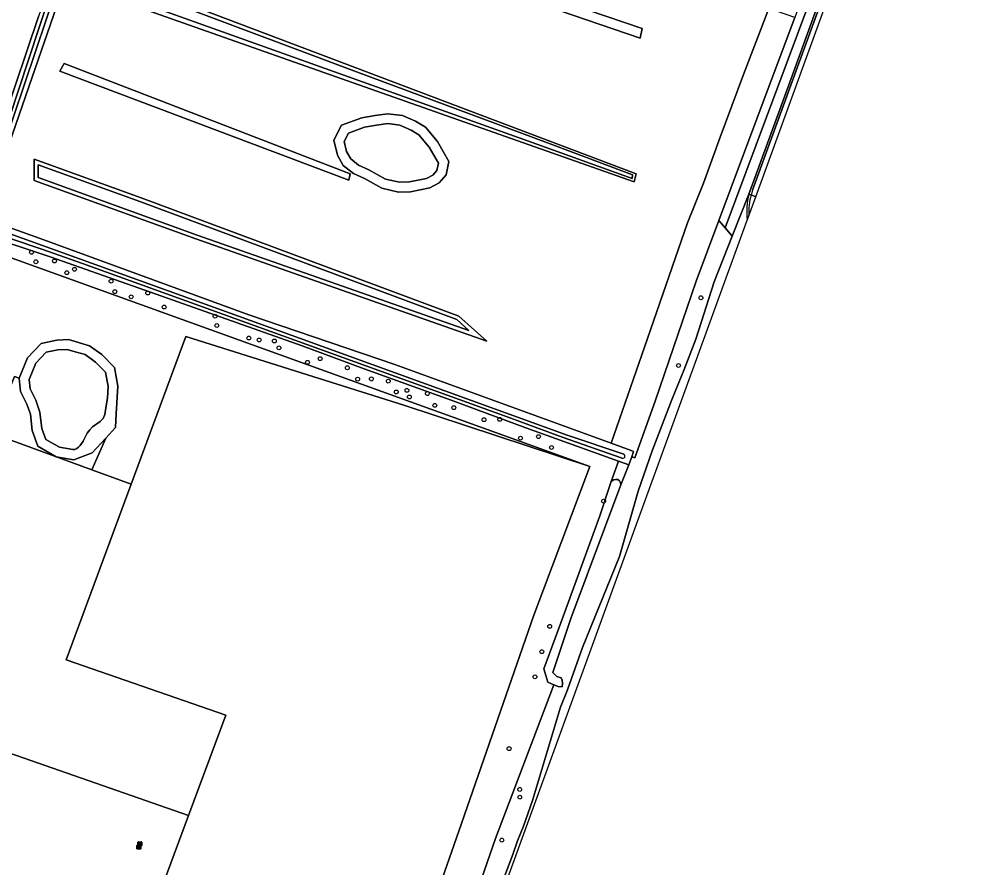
# Model space of a CAD drawing. Extents: x 163426 to 164192, y 380329 to 381641.
# Drawn here: x 163860.2 to 164105.2, y 380550.6 to 380767 of the extents above; entities that cross this region are included whole.
import ezdxf

# ---------------------------------------------------------------- set-up
doc = ezdxf.new("R2010")
doc.units = 0
for name, color, linetype in [('IMGEO_Berm_halfverhard', 7, 'Continuous'), ('IMGEO_Boom', 7, 'Continuous'), ('IMGEO_Bouwland', 7, 'Continuous'), ('IMGEO_Fietspad_gesloten', 7, 'Continuous'), ('IMGEO_Gemengd_bos', 7, 'Continuous'), ('IMGEO_Grasland_agrarisch', 7, 'Continuous'), ('IMGEO_Grasland_overig', 7, 'Continuous'), ('IMGEO_Greppel_droge_sloot', 7, 'Continuous'), ('IMGEO_Groenvoorziening', 7, 'Continuous'), ('IMGEO_Hek', 7, 'Continuous'), ('IMGEO_Loofbos', 7, 'Continuous'), ('IMGEO_Meer_plas_ven_vijver', 7, 'Continuous'), ('IMGEO_Oever', 7, 'Continuous'), ('IMGEO_Rioolput', 7, 'Continuous'), ('IMGEO_Waterloop', 7, 'Continuous')]:
    doc.layers.add(name, color=color, linetype=linetype)

msp = doc.modelspace()

# ---------------------------------------------------------------- linework, layer by layer
at = {"layer": 'IMGEO_Berm_halfverhard'}
for points in [[(164047.23, 380723.43), (164063.8, 380768.85), (164074.03, 380797.96), (164075.91, 380803.16), (164078.53, 380809.95), (164081.06, 380816.84), (164085.45, 380828.31), (164089.01, 380837.79), (164092.93, 380848.81), (164099.52, 380866.16)], [(164097.67, 380862.69), (164092.46, 380848.98), (164088.54, 380837.96), (164084.98, 380828.49), (164080.59, 380817.02), (164078.06, 380810.13), (164075.44, 380803.34), (164073.56, 380798.13), (164063.33, 380769.02), (164056.39, 380750), (164046.33, 380722.44), (164046.85, 380722.24)], [(164046.85, 380722.24), (164046.33, 380722.44)], [(164045.89, 380715.81), (164046.29, 380716.92)]]:
    msp.add_lwpolyline(points, dxfattribs=at)
for centre, radius, start, end in [((164061.73, 380718.12), 15.44, 159.8802, 164.5471), ((164062.34, 380718.03), 16.6, 164.5922, 187.6866), ((164062.26, 380717.95), 16, 164.4548, 183.6782)]:
    msp.add_arc(centre, radius, start, end, dxfattribs=at)
at = {"layer": 'IMGEO_Boom'}
for centre in [(163863.31, 380707.6), (163864.44, 380705.18), (163869.19, 380705.38), (163874.3, 380703.26), (163872.32, 380702.38), (163883.62, 380700.23), (163884.58, 380697.56), (163888.73, 380696.24), (163892.97, 380697.21), (164034.07, 380696), (163897.14, 380693.63), (163910.13, 380691.31), (163910.58, 380688.94), (163918.74, 380685.73), (163921.4, 380685.24), (163925.27, 380684.97), (163926.43, 380683.24), (163936.94, 380680.47), (163933.72, 380679.54), (163943.88, 380678.15), (164028.34, 380678.72), (163946.51, 380675.24), (163950.01, 380675.31), (163954.32, 380674.74), (163956.36, 380671.99), (163959.08, 380672.38), (163959.71, 380670.71), (163964.3, 380671.57), (163966.18, 380668.56), (163971.03, 380667.98), (163978.74, 380664.9), (163982.75, 380664.98), (163988.04, 380660.19), (163992.63, 380660.6), (163995.95, 380657.83), (164009.24, 380644.14), (163995.5, 380612.2), (163993.48, 380605.75), (163991.74, 380599.35), (163985.14, 380581.02), (163987.85, 380570.63), (163987.89, 380568.64), (163983.27, 380557.71)]:
    msp.add_circle(centre, 0.489, dxfattribs=at)
at = {"layer": 'IMGEO_Bouwland'}
msp.add_lwpolyline([(163903.39, 380563.95), (163874, 380484.83), (163877.06, 380482.47), (163936.62, 380459.73), (163952.49, 380503.27), (163973, 380561.94), (163991.42, 380615.1), (164005.74, 380652.97), (163958.26, 380668.62), (163902.72, 380686.12), (163888.74, 380648.45), (163872.15, 380603.71), (163912.9, 380589.54)], close=True, dxfattribs=at)
at = {"layer": 'IMGEO_Fietspad_gesloten'}
for points in [[(164048.05, 380721.76), (164102.11, 380870.19), (164105.2, 380888.91), (164099.9, 380955.66), (164100.23, 380979), (164104.7, 381009.74), (164103.48, 381009.92), (164102.23, 380999.93), (164099.69, 380981.46)], [(164099.52, 380866.16), (164092.93, 380848.81), (164089.01, 380837.79), (164085.45, 380828.31), (164081.06, 380816.84), (164078.53, 380809.95), (164075.91, 380803.16), (164074.03, 380797.96), (164063.8, 380768.85), (164047.23, 380723.43)], [(164046.29, 380716.92), (164048.05, 380721.76), (164046.85, 380722.24)], [(164046.85, 380722.24), (164048.05, 380721.76)]]:
    msp.add_lwpolyline(points, dxfattribs=at)
for centre, radius, start, end in [((164061.73, 380718.12), 15.44, 159.8802, 164.5471), ((164062.26, 380717.95), 16, 164.4548, 183.6782)]:
    msp.add_arc(centre, radius, start, end, dxfattribs=at)
at = {"layer": 'IMGEO_Gemengd_bos'}
for points in [[(163968.61, 380520.38), (163981.64, 380558.15), (163996.57, 380597.3), (163995.93, 380597.57), (163995.05, 380598.01), (163993.99, 380601.39), (163998.95, 380614.75), (164008.27, 380640.39), (164011.17, 380649.13), (164013.05, 380654.35), (164002.45, 380658.2), (163989.43, 380662.81), (163971.29, 380669.53), (163948.15, 380677.9), (163932.32, 380683.71), (163895.09, 380696.93), (163868.04, 380706.47), (163849.55, 380712.54)], [(163858.15, 380706.2), (164005.75, 380653), (164005.74, 380652.97), (163991.42, 380615.1), (163973, 380561.94), (163952.49, 380503.27)]]:
    msp.add_lwpolyline(points, dxfattribs=at)
for points in [[(163888.74, 380648.45), (163902.72, 380686.12), (163958.26, 380668.62), (164005.74, 380652.97), (164005.75, 380653), (163858.15, 380706.2), (163816.74, 380594.13), (163820.86, 380592.7), (163848.36, 380663.22), (163853.08, 380661.49), (163859.01, 380675.93), (163860.21, 380675.52), (163862.27, 380680.66), (163865.75, 380684.38), (163869.76, 380685.23), (163872.74, 380685.34), (163878.12, 380683.78), (163881.25, 380681.53), (163884.52, 380678.25), (163885.38, 380673.48), (163884.95, 380666.42), (163884.73, 380662.95), (163882.24, 380660.23), (163878.7, 380652.12)], [(163888.74, 380648.45), (163878.7, 380652.12), (163853.08, 380661.49), (163848.36, 380663.22), (163820.86, 380592.7), (163903.39, 380563.95), (163912.9, 380589.54), (163872.15, 380603.71)], [(163874, 380484.83), (163903.39, 380563.95), (163820.86, 380592.7), (163816.74, 380594.13), (163809.75, 380597.03), (163798.99, 380566.22), (163802.04, 380554.13), (163860.05, 380491.88), (163862.23, 380493.91)]]:
    msp.add_lwpolyline(points, close=True, dxfattribs=at)
at = {"layer": 'IMGEO_Grasland_agrarisch'}
for points in [[(163889.56, 380808.66), (164019.08, 380764.63), (164018.6, 380762.23), (163888.44, 380806.74)], [(163877.91, 380779.48), (163886.93, 380777.06), (164017.54, 380727.62), (164017.06, 380725.53), (163876.62, 380775.13)], [(163871.67, 380755.71), (163944.59, 380727.57), (163944.26, 380726.03), (163870.51, 380753.79)], [(163954.16, 380742.92), (163957.98, 380742.47), (163961.29, 380741), (163963.78, 380739.5), (163966.85, 380735.87), (163969.73, 380730.72), (163969.07, 380727.33), (163967.3, 380725.34), (163964.96, 380724), (163959.98, 380723.04), (163956.96, 380722.94), (163952.7, 380723.92), (163948.22, 380726.41), (163945.45, 380727.68), (163942.8, 380729.74), (163941.34, 380732.33), (163940.4, 380736.22), (163942.4, 380740), (163947.58, 380741.91), (163950.98, 380742.5)], [(163863.97, 380731.37), (163891.31, 380721.52), (163972.35, 380691.33), (163979.5, 380684.94), (163905.26, 380711.01), (163863.97, 380725.92)]]:
    msp.add_lwpolyline(points, close=True, dxfattribs=at)
for points in [[(163672.1, 380780.16), (163739.5, 380755.55), (163741.69, 380754.75), (163743.3, 380755.64), (163745.72, 380756.16), (163749.34, 380756.3), (163756.85, 380755.33), (163764.67, 380753.31), (163772.43, 380750), (163779.1, 380746.76), (163786.77, 380742.39), (163792.64, 380738.29), (163797.13, 380734.33), (163802.4, 380732.59), (163847.78, 380716.01), (163859.16, 380750), (163865.1, 380767.74)], [(163870.55, 380772.74), (163862.61, 380749.76), (163850.97, 380716.26), (163866.45, 380710.77), (163918.79, 380691.64), (163955.96, 380678.97), (164011.19, 380658.9), (164019.69, 380683.44), (164030.68, 380715.13), (164034.74, 380725.26), (164038.99, 380736.94), (164044.95, 380752.93), (164051.42, 380769.76)]]:
    msp.add_lwpolyline(points, dxfattribs=at)
at = {"layer": 'IMGEO_Grasland_overig'}
for points in [[(164064.26, 380778.05), (164040.28, 380713.82), (164042.08, 380711.67), (164046.33, 380722.44), (164056.39, 380750), (164063.33, 380769.02)], [(164046.33, 380722.44), (164042.08, 380711.67), (164037.49, 380700.05), (164032.78, 380685.47), (164029.83, 380677.67), (164026.71, 380670.22), (164021.65, 380656.98), (164018.04, 380646.69), (164013.29, 380630), (164003.9, 380606.84), (164000.11, 380596.3), (164000, 380596), (163998.22, 380591.62), (163991.07, 380567.79), (163988.81, 380561.27), (163987.28, 380557.56), (163986.12, 380554.05), (163983.26, 380546.64)], [(163930.13, 380402.22), (163932.92, 380405.63), (164045.89, 380715.81)]]:
    msp.add_lwpolyline(points, dxfattribs=at)
for points in [[(164011.19, 380658.9), (164016.25, 380657.06), (164016.84, 380656.84), (164016.41, 380655.4), (164017.21, 380655.15), (164022.36, 380669.64), (164032.87, 380700.22), (164038.68, 380715.74), (164051.5, 380750), (164057.99, 380767.43), (164051.42, 380769.76), (164044.95, 380752.93), (164038.99, 380736.94), (164034.74, 380725.26), (164030.68, 380715.13), (164019.69, 380683.44)], [(164011.17, 380649.13), (164011.81, 380649.61), (164012.34, 380649.69), (164012.89, 380649.69), (164013.29, 380649.34), (164013.53, 380648.81), (164013.66, 380648.31), (164015.7, 380653.42), (164013.05, 380654.35)]]:
    msp.add_lwpolyline(points, close=True, dxfattribs=at)
msp.add_arc((164062.34, 380718.03), 16.6, 164.5922, 187.6866, dxfattribs=at)
at = {"layer": 'IMGEO_Greppel_droge_sloot'}
for points in [[(164018.6, 380762.23), (164019.08, 380764.63), (163889.56, 380808.66), (163888.44, 380806.74)], [(163871.67, 380755.71), (163870.51, 380753.79), (163944.26, 380726.03), (163944.59, 380727.57)]]:
    msp.add_lwpolyline(points, close=True, dxfattribs=at)
at = {"layer": 'IMGEO_Groenvoorziening'}
msp.add_lwpolyline([(163983.26, 380546.64), (163986.12, 380554.05), (163987.28, 380557.56), (163988.81, 380561.27), (163991.07, 380567.79), (163998.22, 380591.62), (164000, 380596), (164000.11, 380596.3), (164003.9, 380606.84), (164013.29, 380630), (164018.04, 380646.69), (164021.65, 380656.98), (164026.71, 380670.22), (164029.83, 380677.67), (164032.78, 380685.47), (164037.49, 380700.05), (164042.08, 380711.67), (164040.28, 380713.82), (164038.68, 380715.74), (164032.87, 380700.22), (164022.36, 380669.64), (164017.21, 380655.15), (164016.41, 380655.4), (164015.7, 380653.42), (164013.66, 380648.31), (164000.89, 380614.24), (163996.26, 380600.42), (163997.33, 380599.43), (163998.39, 380599.05), (163998.69, 380598.52), (163998.79, 380597.61), (163998.69, 380596.79), (163997.69, 380596.84), (163996.57, 380597.3), (163981.64, 380558.15), (163968.61, 380520.38)], dxfattribs=at)
msp.add_lwpolyline([(163860.21, 380675.52), (163859.01, 380675.93), (163853.08, 380661.49), (163878.7, 380652.12), (163882.24, 380660.23), (163878.77, 380656.43), (163874.12, 380654.7), (163869.57, 380655.48), (163864.96, 380658.13), (163863.48, 380662.12), (163863.03, 380666.3), (163862.15, 380668.9), (163860.55, 380672.06)], close=True, dxfattribs=at)
at = {"layer": 'IMGEO_Hek'}
msp.add_lwpolyline([(164038.68, 380715.74), (164032.87, 380700.22), (164022.36, 380669.64), (164017.21, 380655.15)], dxfattribs=at)
at = {"layer": 'IMGEO_Loofbos'}
msp.add_lwpolyline([(164087.66, 380841.86), (164097.62, 380866.66), (164099.34, 380871.36), (164100.82, 380876.72), (164098.66, 380877.44), (164097.27, 380872.02), (164095.59, 380867.44), (164091.81, 380858.02), (164090.91, 380855.77), (164085.63, 380842.64), (164079.15, 380824.95), (164078.76, 380823.9), (164069.99, 380799.97), (164069.44, 380798.48), (164062.23, 380778.8), (164058.44, 380768.64), (164057.99, 380767.43), (164051.5, 380750), (164038.68, 380715.74), (164040.28, 380713.82), (164064.26, 380778.05)], close=True, dxfattribs=at)
at = {"layer": 'IMGEO_Meer_plas_ven_vijver'}
for points in [[(163948.23, 380739.48), (163944.16, 380737.99), (163943.05, 380735.89), (163943.69, 380733.26), (163944.73, 380731.41), (163946.76, 380729.83), (163949.35, 380728.64), (163953.61, 380726.27), (163957.2, 380725.45), (163959.7, 380725.53), (163964.08, 380726.38), (163965.7, 380727.3), (163966.74, 380728.48), (163967.1, 380730.3), (163964.79, 380734.44), (163962.14, 380737.57), (163960.14, 380738.78), (163957.31, 380740.03), (163954.18, 380740.4), (163951.35, 380740.03)], [(163882.69, 380670.44), (163882.87, 380673.34), (163882.2, 380677.04), (163879.63, 380679.61), (163877.01, 380681.5), (163874.48, 380682.23), (163872.43, 380682.83), (163870.07, 380682.74), (163867.04, 380682.1), (163864.42, 380679.29), (163862.76, 380675.16), (163862.99, 380672.77), (163864.46, 380669.87), (163865.48, 380666.84), (163865.93, 380662.7), (163866.99, 380659.85), (163870.44, 380657.87), (163873.88, 380657.28), (163874.39, 380657.32), (163874.92, 380657.58), (163875.34, 380657.93), (163875.73, 380658.37), (163876.46, 380659.47), (163877.55, 380661.45), (163878.18, 380662.36), (163878.85, 380663.05), (163880.83, 380664.44), (163881.33, 380664.93), (163881.56, 380665.24), (163881.99, 380666.24), (163882.23, 380667.37), (163882.45, 380668.99)]]:
    msp.add_lwpolyline(points, close=True, dxfattribs=at)
at = {"layer": 'IMGEO_Oever'}
for points in [[(163865.1, 380767.74), (163859.16, 380750), (163847.78, 380716.01), (163847.32, 380714.61), (163846.89, 380713.35), (163847.78, 380713.08), (163848.25, 380714.25), (163852.25, 380725.75), (163865.23, 380764.93), (163878.33, 380804.15), (163884.5, 380823.46), (163883.83, 380823.71), (163879.98, 380812.22), (163877.52, 380804.86), (163874.08, 380794.6), (163867.26, 380774.22), (163865.66, 380769.42)], [(163877.91, 380779.48), (163876.62, 380775.13), (164017.06, 380725.53), (164017.54, 380727.62), (163886.93, 380777.06)], [(163878.68, 380775.8), (163879.51, 380778.01), (163900.38, 380770.75), (163946.24, 380753.57), (163994.9, 380735.48), (164016.64, 380727.33), (164016.51, 380726.44), (163990.06, 380735.91), (163941.78, 380753.15)], [(163957.98, 380742.47), (163954.16, 380742.92), (163950.98, 380742.5), (163947.58, 380741.91), (163942.4, 380740), (163940.4, 380736.22), (163941.34, 380732.33), (163942.8, 380729.74), (163945.45, 380727.68), (163948.22, 380726.41), (163952.7, 380723.92), (163956.96, 380722.94), (163959.98, 380723.04), (163964.96, 380724), (163967.3, 380725.34), (163969.07, 380727.33), (163969.73, 380730.72), (163966.85, 380735.87), (163963.78, 380739.5), (163961.29, 380741)], [(163948.23, 380739.48), (163951.35, 380740.03), (163954.18, 380740.4), (163957.31, 380740.03), (163960.14, 380738.78), (163962.14, 380737.57), (163964.79, 380734.44), (163967.1, 380730.3), (163966.74, 380728.48), (163965.7, 380727.3), (163964.08, 380726.38), (163959.7, 380725.53), (163957.2, 380725.45), (163953.61, 380726.27), (163949.35, 380728.64), (163946.76, 380729.83), (163944.73, 380731.41), (163943.69, 380733.26), (163943.05, 380735.89), (163944.16, 380737.99)], [(163891.31, 380721.52), (163863.97, 380731.37), (163863.97, 380725.92), (163905.26, 380711.01), (163979.5, 380684.94), (163972.35, 380691.33)], [(163971.8, 380690.42), (163974.86, 380687.68), (163905.61, 380712), (163865.02, 380726.65), (163865.02, 380729.88), (163890.95, 380720.53)], [(163882.24, 380660.23), (163884.73, 380662.95), (163884.95, 380666.42), (163885.38, 380673.48), (163884.52, 380678.25), (163881.25, 380681.53), (163878.12, 380683.78), (163872.74, 380685.34), (163869.76, 380685.23), (163865.75, 380684.38), (163862.27, 380680.66), (163860.21, 380675.52), (163860.55, 380672.06), (163862.15, 380668.9), (163863.03, 380666.3), (163863.48, 380662.12), (163864.96, 380658.13), (163869.57, 380655.48), (163874.12, 380654.7), (163878.77, 380656.43)], [(163873.88, 380657.28), (163870.44, 380657.87), (163866.99, 380659.85), (163865.93, 380662.7), (163865.48, 380666.84), (163864.46, 380669.87), (163862.99, 380672.77), (163862.76, 380675.16), (163864.42, 380679.29), (163867.04, 380682.1), (163870.07, 380682.74), (163872.43, 380682.83), (163874.48, 380682.23), (163877.01, 380681.5), (163879.63, 380679.61), (163882.2, 380677.04), (163882.87, 380673.34), (163882.69, 380670.44), (163882.45, 380668.99), (163882.23, 380667.37), (163881.99, 380666.24), (163881.56, 380665.24), (163881.33, 380664.93), (163880.83, 380664.44), (163878.85, 380663.05), (163878.18, 380662.36), (163877.55, 380661.45), (163876.46, 380659.47), (163875.73, 380658.37), (163875.34, 380657.93), (163874.92, 380657.58), (163874.39, 380657.32)]]:
    msp.add_lwpolyline(points, close=True, dxfattribs=at)
for points in [[(164015.7, 380653.42), (164016.41, 380655.4), (164016.84, 380656.84), (164016.25, 380657.06), (164011.19, 380658.9), (163955.96, 380678.97), (163918.79, 380691.64), (163866.45, 380710.77), (163850.97, 380716.26), (163862.61, 380749.76), (163870.55, 380772.74), (163885.37, 380818.99), (163886.61, 380822.68), (163885.64, 380823.04), (163880.62, 380807.33), (163867.15, 380767.12), (163855.9, 380733.84), (163850.03, 380716), (163850.51, 380714.94), (163931.66, 380685.72), (163999.94, 380660.94), (164014.38, 380656.08)], [(164013.97, 380655.12), (163998.89, 380660.36), (163984.68, 380665.62), (163876.32, 380704.78), (163865.91, 380708.4), (163849.94, 380713.72), (163849.11, 380714.01), (163848.74, 380712.8), (163848.74, 380712.79), (163849.55, 380712.54), (163868.04, 380706.47), (163895.09, 380696.93), (163932.32, 380683.71), (163948.15, 380677.9), (163971.29, 380669.53), (163989.43, 380662.81), (164002.45, 380658.2), (164013.05, 380654.35), (164015.7, 380653.42)]]:
    msp.add_lwpolyline(points, dxfattribs=at)
msp.add_arc((164014.18, 380655.59), 0.52, 246.2415, 68.1714, dxfattribs=at)
at = {"layer": 'IMGEO_Rioolput'}
for p, q in [((163890.22, 380555.5), (163890.22, 380556.35)), ((163890.3, 380556.43), (163891.15, 380556.43)), ((163890.48, 380556.37), (163890.48, 380557.22)), ((163890.48, 380555.92), (163890.48, 380555.93)), ((163890.52, 380555.97), (163890.92, 380555.97)), ((163890.92, 380555.88), (163890.52, 380555.88)), ((163890.55, 380557.3), (163891.4, 380557.3)), ((163891.4, 380556.3), (163890.55, 380556.3)), ((163890.71, 380556.21), (163890.73, 380556.21)), ((163890.74, 380556.79), (163890.74, 380556.8)), ((163890.78, 380556.84), (163891.18, 380556.84)), ((163891.17, 380556.75), (163890.78, 380556.75)), ((163890.99, 380556.52), (163890.96, 380556.52)), ((163890.96, 380555.93), (163890.96, 380555.92)), ((163890.97, 380557.08), (163890.99, 380557.08)), ((163891.22, 380556.8), (163891.22, 380556.79)), ((163891.22, 380556.35), (163891.22, 380555.5)), ((163891.48, 380557.22), (163891.48, 380556.37)), ((163891.15, 380555.43), (163890.3, 380555.43)), ((163890.73, 380555.65), (163890.71, 380555.65))]:
    msp.add_line(p, q, dxfattribs=at)
for points in [[(163890.22, 380555.5), (163890.22, 380556.35)], [(163890.3, 380556.43), (163891.15, 380556.43)], [(163890.48, 380556.37), (163890.48, 380557.22)], [(163890.55, 380557.3), (163891.4, 380557.3)], [(163891.4, 380556.3), (163890.55, 380556.3)], [(163891.22, 380556.35), (163891.22, 380555.5)], [(163891.48, 380557.22), (163891.48, 380556.37)], [(163891.15, 380555.43), (163890.3, 380555.43)]]:
    msp.add_lwpolyline(points, dxfattribs=at)
for centre, radius, start, end in [((163890.3, 380556.35), 0.0765, 91.552, 178.448), ((163890.3, 380556.35), 0.0765, 91.552, 178.448), ((163890.55, 380557.22), 0.0765, 91.552, 178.448), ((163890.55, 380557.22), 0.0765, 91.552, 178.448), ((163890.55, 380556.37), 0.0765, 181.552, 268.448), ((163890.55, 380556.37), 0.0765, 181.552, 268.448), ((163890.52, 380555.93), 0.0403, 85.8775, 175.7526), ((163890.52, 380555.92), 0.0366, 178.938, 274.7102), ((163890.78, 380556.8), 0.0403, 85.8775, 175.7526), ((163890.77, 380556.79), 0.0366, 178.938, 274.7102), ((163890.93, 380555.93), 0.0386, 1.7309, 96.639), ((163890.92, 380555.93), 0.043, 264.8664, 352.4533), ((163891.15, 380556.35), 0.0765, 1.552, 88.448), ((163891.15, 380556.35), 0.0765, 1.552, 88.448), ((163891.18, 380556.8), 0.043, 264.8664, 352.4533), ((163891.18, 380556.8), 0.0386, 1.7309, 96.639), ((163891.4, 380557.22), 0.0765, 1.552, 88.448), ((163891.4, 380557.22), 0.0765, 1.552, 88.448), ((163891.4, 380556.37), 0.0765, 271.552, 358.448), ((163891.4, 380556.37), 0.0765, 271.552, 358.448), ((163890.3, 380555.5), 0.0765, 181.552, 268.448), ((163890.3, 380555.5), 0.0765, 181.552, 268.448), ((163891.15, 380555.5), 0.0765, 271.552, 358.448), ((163891.15, 380555.5), 0.0765, 271.552, 358.448)]:
    msp.add_arc(centre, radius, start, end, dxfattribs=at)
for centre, major_axis, ratio, start_param, end_param in [((163890.71, 380555.93), (-0.387, 0.002), 0.722429, 4.712389, 7.853982), ((163890.96, 380556.8), (-0.387, 0.002), 0.722429, 4.712389, 7.853982), ((163890.73, 380555.93), (-0.39, 0.002), 0.717154, 1.570796, 4.712389), ((163890.99, 380556.8), (-0.39, 0.002), 0.717154, 1.570796, 4.712389)]:
    msp.add_ellipse(centre, major_axis=major_axis, ratio=ratio, start_param=start_param, end_param=end_param, dxfattribs=at)
at = {"layer": 'IMGEO_Waterloop'}
for points in [[(164014.38, 380656.08), (163999.94, 380660.94), (163931.66, 380685.72), (163850.51, 380714.94), (163850.03, 380716), (163855.9, 380733.84), (163867.15, 380767.12), (163880.62, 380807.33), (163885.64, 380823.04), (163884.5, 380823.46), (163878.33, 380804.15), (163865.23, 380764.93), (163852.25, 380725.75), (163848.25, 380714.25), (163847.78, 380713.08)], [(163847.78, 380713.08), (163848.74, 380712.8), (163849.11, 380714.01), (163849.94, 380713.72), (163865.91, 380708.4), (163876.32, 380704.78), (163984.68, 380665.62), (163998.89, 380660.36), (164013.97, 380655.12)]]:
    msp.add_lwpolyline(points, dxfattribs=at)
for points in [[(163878.68, 380775.8), (163941.78, 380753.15), (163990.06, 380735.91), (164016.51, 380726.44), (164016.64, 380727.33), (163994.9, 380735.48), (163946.24, 380753.57), (163900.38, 380770.75), (163879.51, 380778.01)], [(163890.95, 380720.53), (163865.02, 380729.88), (163865.02, 380726.65), (163905.61, 380712), (163974.86, 380687.68), (163971.8, 380690.42)], [(164013.66, 380648.31), (164013.53, 380648.81), (164013.29, 380649.34), (164012.89, 380649.69), (164012.34, 380649.69), (164011.81, 380649.61), (164011.17, 380649.13), (164008.27, 380640.39), (163998.95, 380614.75), (163993.99, 380601.39), (163995.05, 380598.01), (163995.93, 380597.57), (163996.57, 380597.3), (163997.69, 380596.84), (163998.69, 380596.79), (163998.79, 380597.61), (163998.69, 380598.52), (163998.39, 380599.05), (163997.33, 380599.43), (163996.26, 380600.42), (164000.89, 380614.24)]]:
    msp.add_lwpolyline(points, close=True, dxfattribs=at)
msp.add_arc((164014.18, 380655.59), 0.52, 246.2415, 68.1714, dxfattribs=at)

doc.saveas('drawing.dxf')
